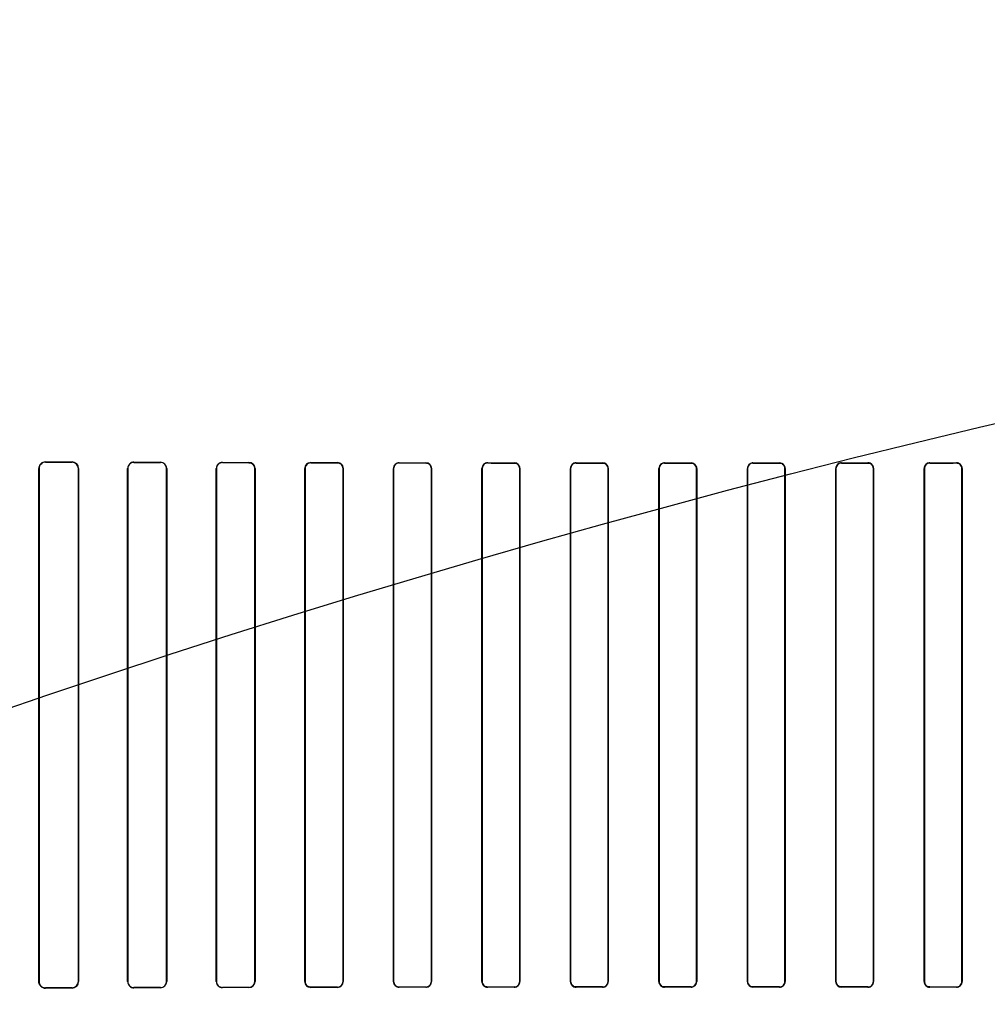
# Model space of a CAD drawing. Header units: millimetres. Extents: x 0 to 297, y 0 to 210.
# Tile 341 of 446: x 239.689 to 240.182, y 159.308 to 159.809. Entities that reach past the tile are written whole.
import ezdxf

# ---------------------------------------------------------------- set-up
doc = ezdxf.new("R2010")
doc.units = ezdxf.units.MM
doc.header["$LTSCALE"] = 16.335
doc.layers.get('0').update_dxf_attribs({"linetype": 'CONTINUOUS'})
for name, color, linetype in [('AXES_REF', 7, 'CONTINUOUS'), ('INTFCLR_1', 7, 'CONTINUOUS'), ('INTFCLR_72935', 7, 'CONTINUOUS')]:
    doc.layers.add(name, color=color, linetype=linetype)

msp = doc.modelspace()

# ---------------------------------------------------------------- linework, layer by layer
at = {"color": 7, "linetype": 'Continuous'}
for radius in [8.7262453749, 8.7255, 8.6696226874]:
    msp.add_circle((241.415033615, 154.4105885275), radius, dxfattribs=at)
msp.add_arc((241.415033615, 154.4105885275), 8.64, 278.2771290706, 261.7228709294, dxfattribs=at)
at = {"layer": 'AXES_REF', "color": 9, "linetype": 'Continuous'}
msp.add_circle((241.415033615, 154.4105885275), 5.3357191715, dxfattribs=at)
msp.add_arc((241.415033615, 154.4105885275), 7.9600610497, 94.4118118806, 85.5881881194, dxfattribs=at)
at = {"layer": 'INTFCLR_1', "color": 9, "linetype": 'Continuous'}
for p, q in [((239.7025319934, 159.5843273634), (239.7025319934, 159.5844618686)), ((239.7160319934, 159.5844130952), (239.7160319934, 159.5842836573)), ((239.7475319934, 159.584193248), (239.7475319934, 159.5843133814)), ((239.7610319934, 159.5842758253), (239.7610319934, 159.5841588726)), ((239.7925319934, 159.5840875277), (239.7925319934, 159.5841984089)), ((239.8060319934, 159.5841691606), (239.8060319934, 159.5840604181)), ((239.8375319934, 159.5840044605), (239.8375319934, 159.5841090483)), ((239.8510319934, 159.5840865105), (239.8510319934, 159.5839834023)), ((239.8825319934, 159.5839405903), (239.8825319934, 159.5840408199)), ((239.8960319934, 159.5840240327), (239.8960319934, 159.583924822)), ((239.9275319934, 159.5838937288), (239.9275319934, 159.5839909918)), ((239.9410319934, 159.5839793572), (239.9410319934, 159.5838827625)), ((239.9725319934, 159.5838624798), (239.9725319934, 159.5839578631)), ((239.9860319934, 159.5839510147), (239.9860319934, 159.5838560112)), ((240.0175319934, 159.5838459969), (240.0175319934, 159.5839404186)), ((240.0310319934, 159.5839381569), (240.0310319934, 159.5838438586)), ((240.0625319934, 159.5838438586), (240.0625319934, 159.5839381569)), ((240.0760319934, 159.5839404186), (240.0760319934, 159.5838459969)), ((240.1075319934, 159.5838560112), (240.1075319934, 159.5839510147)), ((240.1210319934, 159.5839578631), (240.1210319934, 159.5838624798)), ((240.1525319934, 159.5838827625), (240.1525319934, 159.5839793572)), ((240.1660319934, 159.5839909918), (240.1660319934, 159.5838937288)), ((239.6991329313, 159.5810757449), (239.6992693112, 159.5810757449)), ((239.719230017, 159.5810757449), (239.7193579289, 159.5810757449)), ((239.7442848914, 159.5810757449), (239.744406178, 159.5810757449)), ((239.7641076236, 159.5810757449), (239.7642236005, 159.5810757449)), ((239.7894022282, 159.5810757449), (239.7895138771, 159.5810757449)), ((239.8090109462, 159.5810757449), (239.8091190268, 159.5810757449)), ((239.8344933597, 159.5810757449), (239.8345984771, 159.5810757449)), ((239.8539353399, 159.5810757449), (239.8540379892, 159.5810757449)), ((239.8795630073, 159.5810757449), (239.8796636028, 159.5810757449)), ((239.8988779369, 159.5810757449), (239.8989768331, 159.5810757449)), ((239.924614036, 159.5810757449), (239.9247115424, 159.5810757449)), ((239.9438369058, 159.5810757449), (239.9439332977, 159.5810757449)), ((239.9696482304, 159.5810757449), (239.9697437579, 159.5810757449)), ((239.9888110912, 159.5810757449), (239.9889059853, 159.5810757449)), ((240.0146666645, 159.5810757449), (240.0147611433, 159.5810757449)), ((240.0337998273, 159.5810757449), (240.0338941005, 159.5810757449)), ((240.0596698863, 159.5810757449), (240.0597641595, 159.5810757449)), ((240.0788028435, 159.5810757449), (240.0788973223, 159.5810757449)), ((240.1046580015, 159.5810757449), (240.1047528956, 159.5810757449)), ((240.123820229, 159.5810757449), (240.1239157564, 159.5810757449)), ((240.1496306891, 159.5810757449), (240.1497270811, 159.5810757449)), ((240.1688524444, 159.5810757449), (240.1689499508, 159.5810757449)), ((239.6992693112, 159.3200757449), (239.6991329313, 159.3200757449)), ((239.7193579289, 159.3200757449), (239.719230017, 159.3200757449)), ((239.744406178, 159.3200757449), (239.7442848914, 159.3200757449)), ((239.7642236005, 159.3200757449), (239.7641076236, 159.3200757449)), ((239.7895138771, 159.3200757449), (239.7894022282, 159.3200757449)), ((239.8091190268, 159.3200757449), (239.8090109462, 159.3200757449)), ((239.8345984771, 159.3200757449), (239.8344933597, 159.3200757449)), ((239.8540379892, 159.3200757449), (239.8539353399, 159.3200757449)), ((239.8796636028, 159.3200757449), (239.8795630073, 159.3200757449)), ((239.8989768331, 159.3200757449), (239.8988779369, 159.3200757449)), ((239.9247115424, 159.3200757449), (239.924614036, 159.3200757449)), ((239.9439332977, 159.3200757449), (239.9438369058, 159.3200757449)), ((239.9697437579, 159.3200757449), (239.9696482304, 159.3200757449)), ((239.9889059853, 159.3200757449), (239.9888110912, 159.3200757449)), ((240.0147611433, 159.3200757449), (240.0146666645, 159.3200757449)), ((240.0338941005, 159.3200757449), (240.0337998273, 159.3200757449)), ((240.0597641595, 159.3200757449), (240.0596698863, 159.3200757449)), ((240.0788973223, 159.3200757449), (240.0788028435, 159.3200757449)), ((240.1047528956, 159.3200757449), (240.1046580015, 159.3200757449)), ((240.1239157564, 159.3200757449), (240.123820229, 159.3200757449)), ((240.1497270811, 159.3200757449), (240.1496306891, 159.3200757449)), ((240.1689499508, 159.3200757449), (240.1688524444, 159.3200757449)), ((239.7025319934, 159.3166896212), (239.7025319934, 159.3168241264)), ((239.7160319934, 159.3168678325), (239.7160319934, 159.3167383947)), ((239.7475319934, 159.3168381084), (239.7475319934, 159.3169582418)), ((239.7610319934, 159.3169926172), (239.7610319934, 159.3168756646)), ((239.7925319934, 159.3169530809), (239.7925319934, 159.3170639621)), ((239.8060319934, 159.3170910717), (239.8060319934, 159.3169823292)), ((239.8375319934, 159.3170424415), (239.8375319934, 159.3171470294)), ((239.8510319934, 159.3171680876), (239.8510319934, 159.3170649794)), ((239.8825319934, 159.3171106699), (239.8825319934, 159.3172108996)), ((239.8960319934, 159.3172266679), (239.8960319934, 159.3171274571)), ((239.9275319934, 159.317160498), (239.9275319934, 159.3172577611)), ((239.9410319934, 159.3172687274), (239.9410319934, 159.3171721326)), ((239.9725319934, 159.3171936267), (239.9725319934, 159.31728901)), ((239.9860319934, 159.3172954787), (239.9860319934, 159.3172004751)), ((240.0175319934, 159.3172110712), (240.0175319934, 159.3173054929)), ((240.0310319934, 159.3173076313), (240.0310319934, 159.3172133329)), ((240.0625319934, 159.3172133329), (240.0625319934, 159.3173076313)), ((240.0760319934, 159.3173054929), (240.0760319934, 159.3172110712)), ((240.1075319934, 159.3172004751), (240.1075319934, 159.3172954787)), ((240.1210319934, 159.31728901), (240.1210319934, 159.3171936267)), ((240.1525319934, 159.3171721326), (240.1525319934, 159.3172687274)), ((240.1660319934, 159.3172577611), (240.1660319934, 159.317160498))]:
    msp.add_line(p, q, dxfattribs=at)
at = {"layer": 'INTFCLR_1', "color": 6, "linetype": 'Continuous'}
for p, q in [((239.6991329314, 159.5810757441), (239.6991329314, 159.3200757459)), ((239.6992693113, 159.5810757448), (239.6992693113, 159.3200757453)), ((239.7192300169, 159.3200757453), (239.7192300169, 159.5810757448)), ((239.7193579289, 159.3200757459), (239.7193579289, 159.5810757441)), ((239.7442848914, 159.5810757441), (239.7442848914, 159.3200757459)), ((239.744406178, 159.5810757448), (239.744406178, 159.3200757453)), ((239.7641076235, 159.3200757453), (239.7641076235, 159.5810757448)), ((239.7642236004, 159.3200757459), (239.7642236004, 159.5810757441)), ((239.789402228, 159.5810757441), (239.789402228, 159.3200757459)), ((239.7895138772, 159.5810757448), (239.7895138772, 159.3200757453)), ((239.8090109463, 159.3200757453), (239.8090109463, 159.5810757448)), ((239.8091190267, 159.3200757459), (239.8091190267, 159.5810757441)), ((239.8344933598, 159.5810757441), (239.8344933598, 159.3200757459)), ((239.8345984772, 159.5810757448), (239.8345984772, 159.3200757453)), ((239.8539353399, 159.3200757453), (239.8539353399, 159.5810757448)), ((239.8540379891, 159.3200757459), (239.8540379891, 159.5810757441)), ((239.8795630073, 159.5810757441), (239.8795630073, 159.3200757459)), ((239.879663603, 159.5810757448), (239.879663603, 159.3200757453)), ((239.8988779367, 159.3200757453), (239.8988779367, 159.5810757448)), ((239.898976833, 159.3200757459), (239.898976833, 159.5810757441)), ((239.924614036, 159.5810757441), (239.924614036, 159.3200757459)), ((239.9247115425, 159.5810757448), (239.9247115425, 159.3200757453)), ((239.9438369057, 159.3200757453), (239.9438369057, 159.5810757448)), ((239.9439332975, 159.3200757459), (239.9439332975, 159.5810757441)), ((239.9696482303, 159.5810757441), (239.9696482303, 159.3200757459)), ((239.9697437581, 159.5810757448), (239.9697437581, 159.3200757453)), ((239.988811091, 159.3200757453), (239.988811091, 159.5810757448)), ((239.9889059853, 159.3200757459), (239.9889059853, 159.5810757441)), ((240.0146666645, 159.5810757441), (240.0146666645, 159.3200757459)), ((240.0147611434, 159.5810757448), (240.0147611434, 159.3200757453)), ((240.0337998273, 159.3200757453), (240.0337998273, 159.5810757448)), ((240.0338941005, 159.3200757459), (240.0338941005, 159.5810757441)), ((240.0596698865, 159.5810757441), (240.0596698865, 159.3200757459)), ((240.0597641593, 159.5810757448), (240.0597641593, 159.3200757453)), ((240.0788028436, 159.3200757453), (240.0788028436, 159.5810757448)), ((240.0788973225, 159.3200757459), (240.0788973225, 159.5810757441)), ((240.1046580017, 159.5810757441), (240.1046580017, 159.3200757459)), ((240.1047528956, 159.5810757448), (240.1047528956, 159.3200757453)), ((240.123820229, 159.3200757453), (240.123820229, 159.5810757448)), ((240.1239157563, 159.3200757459), (240.1239157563, 159.5810757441)), ((240.149630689, 159.5810757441), (240.149630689, 159.3200757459)), ((240.1497270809, 159.5810757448), (240.1497270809, 159.3200757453)), ((240.1688524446, 159.3200757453), (240.1688524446, 159.5810757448)), ((240.1689499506, 159.3200757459), (240.1689499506, 159.5810757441))]:
    msp.add_line(p, q, dxfattribs=at)
for centre, radius, start, end in [((239.7025190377, 159.5810755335), 0.0033862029, 89.7807964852, 179.9964377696), ((239.7025217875, 159.5810747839), 0.0032525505, 89.82022085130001, 179.9830730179), ((239.7160198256, 159.5810749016), 0.0033381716, 0.0144598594, 89.79115394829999), ((239.7160218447, 159.581075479), 0.0032081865, 0.0047482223, 89.81875517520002), ((239.7475229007, 159.5810753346), 0.0032380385, 89.8391056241, 179.9927542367), ((239.7475242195, 159.5810751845), 0.0031180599, 89.85714746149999, 179.9897044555), ((239.7610229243, 159.5810751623), 0.0032006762, 0.010414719, 89.83765325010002), ((239.7610238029, 159.5810750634), 0.0030838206, 0.0126608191, 89.8478261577), ((239.7925256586, 159.5810749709), 0.0031234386, 89.8837940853, 179.9858179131), ((239.7925264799, 159.5810749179), 0.0030126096, 89.8951371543, 179.9842733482), ((239.8060253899, 159.5810748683), 0.0029855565, 0.0168222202, 89.8732754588), ((239.8060247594, 159.5810749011), 0.0030942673, 0.0156095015, 89.866047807), ((239.837527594, 159.58107481), 0.0030342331, 89.91692662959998, 179.9823625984), ((239.851026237, 159.5810747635), 0.0030117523, 0.0186542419, 89.89048946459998), ((239.8510267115, 159.5810747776), 0.0029086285, 0.019053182, 89.8959547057), ((239.8825290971, 159.5810747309), 0.00296609, 89.94405022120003, 179.9804283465), ((239.89602751, 159.5810747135), 0.0029493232, 0.0200197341, 89.9129040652), ((239.8960285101, 159.5810754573), 0.0028493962, 0.005781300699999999, 89.9299538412), ((239.9275295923, 159.5810754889), 0.0029155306, 89.9528126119, 179.994985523), ((239.941029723, 159.5810756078), 0.0028071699, 0.0027974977, 89.9536550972), ((239.9725304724, 159.5810756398), 0.0028822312, 89.96976653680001, 179.9979277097), ((239.9860307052, 159.5810756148), 0.0027803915, 0.002680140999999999, 89.9734506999), ((240.0175314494, 159.5810756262), 0.0028647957, 89.98912179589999, 179.9976429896), ((240.0310316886, 159.5810757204), 0.0027681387, 0.0005066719, 89.99368728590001), ((240.0625323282, 159.5810757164), 0.0028624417, 90.0067017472, 179.9994459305), ((240.0760324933, 159.5810756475), 0.0027703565, 0.0020137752, 90.0103387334), ((240.1075334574, 159.5810755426), 0.0028754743, 90.0291695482, 179.9959854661), ((240.1210333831, 159.581075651), 0.0027868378, 0.0019296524, 90.0285739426), ((240.1525344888, 159.5810755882), 0.0029037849, 90.0492364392, 179.9969254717), ((240.1660336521, 159.5810746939), 0.0029162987, 0.0206325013, 90.03258351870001), ((240.1660341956, 159.5810755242), 0.0028182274, 0.004484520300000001, 90.0447673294), ((239.7025191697, 159.3200758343), 0.0033862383, 180.0014951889, 270.2169785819), ((239.7025216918, 159.3200766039), 0.0032524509, 180.0151256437, 270.1814710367), ((239.716020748, 159.3200757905), 0.0033372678, 270.1930607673, 359.9992350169), ((239.7160220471, 159.320075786), 0.0032079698, 270.1776437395, 359.9992728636), ((239.7475229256, 159.3200761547), 0.0032380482, 180.0072319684, 270.1604530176), ((239.7475242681, 159.3200763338), 0.0031181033, 180.0108126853, 270.141957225), ((239.7610229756, 159.3200763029), 0.0032006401, 270.1614299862, 359.9900303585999), ((239.7610238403, 159.3200764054), 0.0030837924, 270.1514793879, 359.9877361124), ((239.792525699, 159.3200765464), 0.003123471, 180.0146826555, 270.1154642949), ((239.7925265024, 159.3200765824), 0.0030126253, 180.0159207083, 270.1044336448), ((239.806024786, 159.3200765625), 0.0030942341, 270.1334609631, 359.9848807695), ((239.8375276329, 159.3200767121), 0.0030342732, 180.0182433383, 270.0823372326), ((239.8375281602, 159.3200767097), 0.0029296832, 180.0188596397, 270.0749650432), ((239.8510262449, 159.3200767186), 0.0030117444, 270.1093609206, 359.9814953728), ((239.8825291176, 159.3200767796), 0.0029661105, 180.0199674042, 270.0555540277), ((239.8825294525, 159.3200767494), 0.0028658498, 180.0200734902, 270.0508004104), ((239.8960281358, 159.3200760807), 0.0029486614, 270.0749571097, 359.9934949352), ((239.9275303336, 159.3200767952), 0.0029162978, 180.0206148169, 270.0326101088), ((239.9275297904, 159.3200759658), 0.0028182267, 180.0044828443, 270.0447889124), ((239.9410294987, 159.3200759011), 0.0029037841, 270.04922653, 359.9969382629), ((239.9725306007, 159.3200758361), 0.0027868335, 180.0018671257, 270.0286304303), ((239.9860305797, 159.3200758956), 0.0028754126, 270.0281711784, 359.9970184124), ((240.0175314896, 159.3200758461), 0.0027703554, 180.0020841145, 270.0104231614), ((240.0310316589, 159.3200757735), 0.0028624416, 270.0066992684, 359.9994484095), ((240.0625322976, 159.3200757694), 0.0027681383, 180.0004987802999, 269.9937054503), ((240.076032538, 159.3200758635), 0.0028647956, 269.9891049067, 359.9976498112), ((240.1075333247, 159.3200759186), 0.0027804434, 180.0035714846, 269.9725675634), ((240.1210335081, 159.3200758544), 0.0028822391, 269.9698881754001, 359.9978432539), ((240.1525342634, 159.3200758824), 0.0028071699, 180.0027981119, 269.9536685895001), ((240.1660343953, 159.3200760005), 0.0029155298, 269.9528023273, 359.9949977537)]:
    msp.add_arc(centre, radius, start, end, dxfattribs=at)
for centre, major_axis, ratio, start_param, end_param in [((240.0467819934, 159.5855757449), (0.4693968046, 0), 0.0034906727, -2.3940887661, -2.3526946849), ((240.0467819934, 159.5855757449), (0.4963968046, 0), 0.0034906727, -2.3371288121, -2.3000343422), ((240.0467819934, 159.5855757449), (0.4693968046, 0), 0.0034906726, -2.262071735, -2.2252929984), ((240.0467819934, 159.5855757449), (0.4963968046, 0), 0.0034906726, -2.217857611, -2.1841931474), ((240.0467819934, 159.5855757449), (0.4693968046, 0), 0.0034906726, -2.1431981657, -2.1093469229), ((240.0467819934, 159.5855757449), (0.4963968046, 0), 0.0034906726, -2.108530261, -2.0771538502), ((240.0467819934, 159.5855757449), (0.4693968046, 0), 0.0034906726, -2.0328472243, -2.0009654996), ((240.0467819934, 159.5855757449), (0.4963968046, 0), 0.0034906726, -2.0059367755, -1.9761478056), ((240.0467819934, 159.5855757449), (0.4693968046, 0), 0.0034906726, -1.9282790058, -1.8977471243), ((240.0467819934, 159.5855757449), (0.4963968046, 0), 0.0034906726, -1.9080370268, -1.8793579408), ((240.0467819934, 159.5855757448), (0.4693968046, 0), 0.0034906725, -1.8276611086, -1.7980361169), ((240.0467819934, 159.5855757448), (0.4963968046, 0), 0.0034906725, -1.8134003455, -1.785476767), ((240.0467819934, 159.585575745), (0.4693968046, 0), 0.0034906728, -1.7296452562, -1.7005817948), ((240.0467819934, 159.585575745), (0.4963968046, 0), 0.0034906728, -1.7209377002, -1.6934858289), ((240.0467819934, 159.585575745), (0.4693968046, 0), 0.0034906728, -1.6331507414, -1.604356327), ((240.0467819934, 159.585575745), (0.4963968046, 0), 0.0034906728, -1.629755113, -1.6025303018), ((240.0467819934, 159.585575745), (0.4693968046, 0), 0.0034906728, -1.5372363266, -1.5084419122), ((240.0467819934, 159.585575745), (0.4963968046, 0), 0.0034906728, -1.5390623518, -1.5118375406), ((240.0467819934, 159.585575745), (0.4693968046, 0), 0.0034906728, -1.4410108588, -1.4119473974), ((240.0467819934, 159.585575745), (0.4963968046, 0), 0.0034906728, -1.4481068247, -1.4206549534), ((240.0467819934, 159.5855757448), (0.4693968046, 0), 0.0034906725, -1.3435565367, -1.313931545), ((240.0467819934, 159.5855757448), (0.4963968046, 0), 0.0034906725, -1.3561158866, -1.3281923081), ((240.0467819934, 159.315575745), (0.4963968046, 0), 0.0034906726, 2.3000343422, 2.3371288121), ((240.0467819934, 159.315575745), (0.4693968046, 0), 0.0034906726, 2.3526946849, 2.3940887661), ((240.0467819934, 159.3155757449), (0.4963968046, 0), 0.0034906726, 2.1841931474, 2.217857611), ((240.0467819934, 159.3155757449), (0.4693968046, 0), 0.0034906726, 2.2252929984, 2.262071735), ((240.0467819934, 159.3155757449), (0.4963968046, 0), 0.0034906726, 2.0771538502, 2.108530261), ((240.0467819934, 159.3155757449), (0.4693968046, 0), 0.0034906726, 2.1093469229, 2.1431981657), ((240.0467819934, 159.3155757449), (0.4963968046, 0), 0.0034906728, 1.9761478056, 2.0059367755), ((240.0467819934, 159.3155757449), (0.4693968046, 0), 0.0034906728, 2.0009654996, 2.0328472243), ((240.0467819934, 159.315575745), (0.4963968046, 0), 0.0034906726, 1.8793579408, 1.9080370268), ((240.0467819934, 159.315575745), (0.4693968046, 0), 0.0034906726, 1.8977471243, 1.9282790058), ((240.0467819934, 159.3155757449), (0.4963968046, 0), 0.0034906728, 1.785476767, 1.8134003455), ((240.0467819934, 159.3155757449), (0.4693968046, 0), 0.0034906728, 1.7980361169, 1.8276611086), ((240.0467819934, 159.315575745), (0.4963968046, 0), 0.0034906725, 1.6934858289, 1.7209377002), ((240.0467819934, 159.315575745), (0.4693968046, 0), 0.0034906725, 1.7005817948, 1.7296452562), ((240.0467819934, 159.315575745), (0.4963968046, 0), 0.0034906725, 1.6025303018, 1.629755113), ((240.0467819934, 159.315575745), (0.4693968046, 0), 0.0034906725, 1.604356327, 1.6331507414), ((240.0467819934, 159.315575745), (0.4963968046, 0), 0.0034906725, 1.5118375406, 1.5390623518), ((240.0467819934, 159.315575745), (0.4693968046, 0), 0.0034906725, 1.5084419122, 1.5372363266), ((240.0467819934, 159.315575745), (0.4963968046, 0), 0.0034906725, 1.4206549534, 1.4481068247), ((240.0467819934, 159.315575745), (0.4693968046, 0), 0.0034906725, 1.4119473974, 1.4410108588), ((240.0467819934, 159.3155757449), (0.4963968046, 0), 0.0034906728, 1.3281923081, 1.3561158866), ((240.0467819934, 159.3155757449), (0.4693968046, 0), 0.0034906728, 1.313931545, 1.3435565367)]:
    msp.add_ellipse(centre, major_axis=major_axis, ratio=ratio, start_param=start_param, end_param=end_param, dxfattribs=at)
for points, knots in [([(239.8375319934, 159.5840044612), (239.8369410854, 159.58400542), (239.8354132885, 159.5835545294), (239.8345984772, 159.5819751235), (239.8345984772, 159.5810757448)], [0, 0, 0, 0, 0.3965065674, 1, 1, 1, 1]), ([(239.8825319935, 159.5839405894), (239.8819634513, 159.5839412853), (239.8804716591, 159.58350934), (239.879663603, 159.5819639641), (239.879663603, 159.5810757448)], [0, 0, 0, 0, 0.3902783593, 1, 1, 1, 1]), ([(239.9275319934, 159.5838937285), (239.9269792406, 159.583894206), (239.9255137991, 159.5834754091), (239.9247115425, 159.5819551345), (239.9247115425, 159.5810757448)], [0, 0, 0, 0, 0.38596227, 1, 1, 1, 1]), ([(239.9439332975, 159.5810757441), (239.9439332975, 159.5816324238), (239.9435136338, 159.5831376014), (239.9419485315, 159.5839786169), (239.9410319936, 159.5839793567)], [0, 0, 0, 0, 0.3778665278, 1, 1, 1, 1]), ([(239.9725319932, 159.5838624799), (239.9719895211, 159.5838627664), (239.9705417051, 159.5834523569), (239.9697437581, 159.581948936), (239.9697437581, 159.5810757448)], [0, 0, 0, 0, 0.3831929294, 1, 1, 1, 1]), ([(239.9889059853, 159.5810757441), (239.9889059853, 159.5816308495), (239.9884865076, 159.5831225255), (239.9869363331, 159.5839506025), (239.9860319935, 159.5839510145)], [0, 0, 0, 0, 0.380353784, 1, 1, 1, 1]), ([(240.0175319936, 159.5838459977), (240.0169949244, 159.5838461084), (240.0155565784, 159.5834399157), (240.0147611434, 159.5819455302), (240.0147611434, 159.5810757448)], [0, 0, 0, 0, 0.3817517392, 1, 1, 1, 1]), ([(240.0338941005, 159.5810757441), (240.0338941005, 159.5816300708), (240.0334747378, 159.5831157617), (240.0319310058, 159.5839380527), (240.0310319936, 159.5839381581)], [0, 0, 0, 0, 0.3814159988, 1, 1, 1, 1]), ([(240.0625319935, 159.5838438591), (240.0619957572, 159.5838437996), (240.0605590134, 159.5834379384), (240.0597641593, 159.5819449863), (240.0597641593, 159.5810757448)], [0, 0, 0, 0, 0.3815331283, 1, 1, 1, 1]), ([(240.0788973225, 159.5810757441), (240.0788973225, 159.581630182), (240.0784778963, 159.5831172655), (240.0769322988, 159.583940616), (240.0760319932, 159.5839404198)], [0, 0, 0, 0, 0.381124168, 1, 1, 1, 1]), ([(240.1075319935, 159.583856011), (240.1069920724, 159.5838557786), (240.1055491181, 159.5834463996), (240.1047528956, 159.5819473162), (240.1047528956, 159.5810757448)], [0, 0, 0, 0, 0.3825178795, 1, 1, 1, 1]), ([(240.1239157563, 159.5810757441), (240.1239157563, 159.581631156), (240.1234961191, 159.583127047), (240.1219402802, 159.58395837), (240.1210319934, 159.5839578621)], [0, 0, 0, 0, 0.3794577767, 1, 1, 1, 1]), ([(240.1525319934, 159.5838827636), (240.1519836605, 159.5838823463), (240.1505265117, 159.5834653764), (240.1497270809, 159.5819524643), (240.1497270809, 159.5810757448)], [0, 0, 0, 0, 0.3847809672, 1, 1, 1, 1]), ([(239.8060319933, 159.3170910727), (239.8066409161, 159.3170922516), (239.8081944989, 159.3175634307), (239.8090109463, 159.3191685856), (239.8090109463, 159.3200757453)], [0, 0, 0, 0, 0.4016427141, 1, 1, 1, 1]), ([(239.8510319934, 159.3171680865), (239.8516136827, 159.3171689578), (239.8531251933, 159.3176156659), (239.8539353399, 159.319180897), (239.8539353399, 159.3200757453)], [0, 0, 0, 0, 0.3939552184, 1, 1, 1, 1]), ([(239.8960319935, 159.3172266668), (239.896593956, 159.3172272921), (239.8980737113, 159.3176564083), (239.8988779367, 159.3191911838), (239.8988779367, 159.3200757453)], [0, 0, 0, 0, 0.3884917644, 1, 1, 1, 1]), ([(239.9410319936, 159.3172687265), (239.9415803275, 159.3172691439), (239.9430374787, 159.3176861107), (239.9438369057, 159.3191990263), (239.9438369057, 159.3200757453)], [0, 0, 0, 0, 0.3847814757, 1, 1, 1, 1]), ([(239.9696482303, 159.3200757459), (239.9696482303, 159.3195203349), (239.9700678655, 159.3180244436), (239.971623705, 159.3171931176), (239.9725319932, 159.3171936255)], [0, 0, 0, 0, 0.3794570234, 1, 1, 1, 1]), ([(239.9860319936, 159.3172954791), (239.9865719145, 159.3172957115), (239.9880148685, 159.3177050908), (239.988811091, 159.3192041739), (239.988811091, 159.3200757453)], [0, 0, 0, 0, 0.3825177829, 1, 1, 1, 1]), ([(240.0146666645, 159.3200757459), (240.0146666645, 159.3195213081), (240.0150860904, 159.3180342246), (240.0166316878, 159.317210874), (240.0175319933, 159.3172110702)], [0, 0, 0, 0, 0.3811241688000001, 1, 1, 1, 1]), ([(240.0310319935, 159.3173076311), (240.0315682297, 159.3173076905), (240.0330049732, 159.317713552), (240.0337998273, 159.3192065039), (240.0337998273, 159.3200757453)], [0, 0, 0, 0, 0.3815330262, 1, 1, 1, 1]), ([(240.0596698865, 159.3200757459), (240.0596698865, 159.3195214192), (240.0600892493, 159.3180357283), (240.0616329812, 159.3172134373), (240.0625319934, 159.3172133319)], [0, 0, 0, 0, 0.3814159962, 1, 1, 1, 1]), ([(240.0760319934, 159.3173054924), (240.0765690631, 159.3173053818), (240.078007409, 159.3177115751), (240.0788028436, 159.3192059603), (240.0788028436, 159.3200757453)], [0, 0, 0, 0, 0.3817520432, 1, 1, 1, 1]), ([(240.1046580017, 159.3200757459), (240.1046580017, 159.3195206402), (240.1050774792, 159.318028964), (240.1066276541, 159.3172008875), (240.1075319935, 159.3172004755)], [0, 0, 0, 0, 0.3803539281, 1, 1, 1, 1]), ([(240.1210319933, 159.3172890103), (240.1215744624, 159.3172887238), (240.1230222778, 159.3176991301), (240.123820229, 159.3192025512), (240.123820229, 159.3200757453)], [0, 0, 0, 0, 0.3831908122, 1, 1, 1, 1]), ([(240.149630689, 159.3200757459), (240.149630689, 159.319519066), (240.1500503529, 159.3180138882), (240.1516154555, 159.3171728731), (240.1525319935, 159.3171721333)], [0, 0, 0, 0, 0.3778665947, 1, 1, 1, 1]), ([(240.1660319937, 159.3172577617), (240.1665847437, 159.3172572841), (240.1680501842, 159.3176760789), (240.1688524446, 159.3191963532), (240.1688524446, 159.3200757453)], [0, 0, 0, 0, 0.3859604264, 1, 1, 1, 1])]:
    msp.add_open_spline(points, degree=3, knots=knots, dxfattribs=at)
at = {"layer": 'INTFCLR_72935', "color": 9, "linetype": 'Continuous'}
for p, q in [((239.7025319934, 159.5844618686), (239.7025319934, 159.5843273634)), ((239.7160319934, 159.5842836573), (239.7160319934, 159.5844130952)), ((239.7475319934, 159.5843133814), (239.7475319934, 159.584193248)), ((239.7610319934, 159.5841588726), (239.7610319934, 159.5842758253)), ((239.7925319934, 159.5841984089), (239.7925319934, 159.5840875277)), ((239.8060319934, 159.5840604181), (239.8060319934, 159.5841691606)), ((239.8375319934, 159.5841090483), (239.8375319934, 159.5840044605)), ((239.8510319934, 159.5839834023), (239.8510319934, 159.5840865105)), ((239.8825319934, 159.5840408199), (239.8825319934, 159.5839405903)), ((239.8960319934, 159.583924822), (239.8960319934, 159.5840240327)), ((239.9275319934, 159.5839909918), (239.9275319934, 159.5838937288)), ((239.9410319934, 159.5838827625), (239.9410319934, 159.5839793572)), ((239.9725319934, 159.5839578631), (239.9725319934, 159.5838624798)), ((239.9860319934, 159.5838560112), (239.9860319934, 159.5839510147)), ((240.0175319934, 159.5839404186), (240.0175319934, 159.5838459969)), ((240.0310319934, 159.5838438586), (240.0310319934, 159.5839381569)), ((240.0625319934, 159.5839381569), (240.0625319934, 159.5838438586)), ((240.0760319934, 159.5838459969), (240.0760319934, 159.5839404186)), ((240.1075319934, 159.5839510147), (240.1075319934, 159.5838560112)), ((240.1210319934, 159.5838624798), (240.1210319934, 159.5839578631)), ((240.1525319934, 159.5839793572), (240.1525319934, 159.5838827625)), ((240.1660319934, 159.5838937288), (240.1660319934, 159.5839909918)), ((239.6992693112, 159.5810757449), (239.6991329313, 159.5810757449)), ((239.7193579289, 159.5810757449), (239.719230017, 159.5810757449)), ((239.744406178, 159.5810757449), (239.7442848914, 159.5810757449)), ((239.7642236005, 159.5810757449), (239.7641076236, 159.5810757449)), ((239.7895138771, 159.5810757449), (239.7894022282, 159.5810757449)), ((239.8091190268, 159.5810757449), (239.8090109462, 159.5810757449)), ((239.8345984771, 159.5810757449), (239.8344933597, 159.5810757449)), ((239.8540379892, 159.5810757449), (239.8539353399, 159.5810757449)), ((239.8796636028, 159.5810757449), (239.8795630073, 159.5810757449)), ((239.8989768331, 159.5810757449), (239.8988779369, 159.5810757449)), ((239.9247115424, 159.5810757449), (239.924614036, 159.5810757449)), ((239.9439332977, 159.5810757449), (239.9438369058, 159.5810757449)), ((239.9697437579, 159.5810757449), (239.9696482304, 159.5810757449)), ((239.9889059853, 159.5810757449), (239.9888110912, 159.5810757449)), ((240.0147611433, 159.5810757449), (240.0146666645, 159.5810757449)), ((240.0338941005, 159.5810757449), (240.0337998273, 159.5810757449)), ((240.0597641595, 159.5810757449), (240.0596698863, 159.5810757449)), ((240.0788973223, 159.5810757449), (240.0788028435, 159.5810757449)), ((240.1047528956, 159.5810757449), (240.1046580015, 159.5810757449)), ((240.1239157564, 159.5810757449), (240.123820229, 159.5810757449)), ((240.1497270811, 159.5810757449), (240.1496306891, 159.5810757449)), ((240.1689499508, 159.5810757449), (240.1688524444, 159.5810757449)), ((239.6991329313, 159.3200757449), (239.6992693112, 159.3200757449)), ((239.719230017, 159.3200757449), (239.7193579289, 159.3200757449)), ((239.7442848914, 159.3200757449), (239.744406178, 159.3200757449)), ((239.7641076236, 159.3200757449), (239.7642236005, 159.3200757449)), ((239.7894022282, 159.3200757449), (239.7895138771, 159.3200757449)), ((239.8090109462, 159.3200757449), (239.8091190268, 159.3200757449)), ((239.8344933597, 159.3200757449), (239.8345984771, 159.3200757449)), ((239.8539353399, 159.3200757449), (239.8540379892, 159.3200757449)), ((239.8795630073, 159.3200757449), (239.8796636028, 159.3200757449)), ((239.8988779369, 159.3200757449), (239.8989768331, 159.3200757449)), ((239.924614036, 159.3200757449), (239.9247115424, 159.3200757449)), ((239.9438369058, 159.3200757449), (239.9439332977, 159.3200757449)), ((239.9696482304, 159.3200757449), (239.9697437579, 159.3200757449)), ((239.9888110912, 159.3200757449), (239.9889059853, 159.3200757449)), ((240.0146666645, 159.3200757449), (240.0147611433, 159.3200757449)), ((240.0337998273, 159.3200757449), (240.0338941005, 159.3200757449)), ((240.0596698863, 159.3200757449), (240.0597641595, 159.3200757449)), ((240.0788028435, 159.3200757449), (240.0788973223, 159.3200757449)), ((240.1046580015, 159.3200757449), (240.1047528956, 159.3200757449)), ((240.123820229, 159.3200757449), (240.1239157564, 159.3200757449)), ((240.1496306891, 159.3200757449), (240.1497270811, 159.3200757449)), ((240.1688524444, 159.3200757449), (240.1689499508, 159.3200757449)), ((239.7025319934, 159.3168241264), (239.7025319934, 159.3166896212)), ((239.7160319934, 159.3167383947), (239.7160319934, 159.3168678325)), ((239.7475319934, 159.3169582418), (239.7475319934, 159.3168381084)), ((239.7610319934, 159.3168756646), (239.7610319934, 159.3169926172)), ((239.7925319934, 159.3170639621), (239.7925319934, 159.3169530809)), ((239.8060319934, 159.3169823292), (239.8060319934, 159.3170910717)), ((239.8375319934, 159.3171470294), (239.8375319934, 159.3170424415)), ((239.8510319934, 159.3170649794), (239.8510319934, 159.3171680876)), ((239.8825319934, 159.3172108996), (239.8825319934, 159.3171106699)), ((239.8960319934, 159.3171274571), (239.8960319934, 159.3172266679)), ((239.9275319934, 159.3172577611), (239.9275319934, 159.317160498)), ((239.9410319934, 159.3171721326), (239.9410319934, 159.3172687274)), ((239.9725319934, 159.31728901), (239.9725319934, 159.3171936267)), ((239.9860319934, 159.3172004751), (239.9860319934, 159.3172954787)), ((240.0175319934, 159.3173054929), (240.0175319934, 159.3172110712)), ((240.0310319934, 159.3172133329), (240.0310319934, 159.3173076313)), ((240.0625319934, 159.3173076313), (240.0625319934, 159.3172133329)), ((240.0760319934, 159.3172110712), (240.0760319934, 159.3173054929)), ((240.1075319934, 159.3172954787), (240.1075319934, 159.3172004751)), ((240.1210319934, 159.3171936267), (240.1210319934, 159.31728901)), ((240.1525319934, 159.3172687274), (240.1525319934, 159.3171721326)), ((240.1660319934, 159.317160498), (240.1660319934, 159.3172577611))]:
    msp.add_line(p, q, dxfattribs=at)
at = {"layer": 'INTFCLR_72935', "color": 6, "linetype": 'Continuous'}
for p, q in [((239.6991329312, 159.3200757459), (239.6991329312, 159.5810757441)), ((239.6992693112, 159.3200757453), (239.6992693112, 159.5810757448)), ((239.7192300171, 159.5810757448), (239.7192300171, 159.3200757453)), ((239.7193579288, 159.5810757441), (239.7193579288, 159.3200757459)), ((239.7442848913, 159.3200757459), (239.7442848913, 159.5810757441)), ((239.7444061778, 159.3200757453), (239.7444061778, 159.5810757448)), ((239.7641076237, 159.5810757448), (239.7641076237, 159.3200757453)), ((239.7642236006, 159.5810757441), (239.7642236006, 159.3200757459)), ((239.7894022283, 159.3200757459), (239.7894022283, 159.5810757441)), ((239.789513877, 159.3200757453), (239.789513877, 159.5810757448)), ((239.8090109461, 159.5810757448), (239.8090109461, 159.3200757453)), ((239.8091190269, 159.5810757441), (239.8091190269, 159.3200757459)), ((239.8344933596, 159.3200757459), (239.8344933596, 159.5810757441)), ((239.834598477, 159.3200757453), (239.834598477, 159.5810757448)), ((239.8539353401, 159.5810757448), (239.8539353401, 159.3200757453)), ((239.854037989, 159.5810757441), (239.854037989, 159.3200757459)), ((239.8795630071, 159.3200757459), (239.8795630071, 159.5810757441)), ((239.8796636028, 159.3200757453), (239.8796636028, 159.5810757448)), ((239.898877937, 159.5810757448), (239.898877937, 159.3200757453)), ((239.8989768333, 159.5810757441), (239.8989768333, 159.3200757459)), ((239.9246140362, 159.3200757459), (239.9246140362, 159.5810757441)), ((239.9247115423, 159.3200757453), (239.9247115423, 159.5810757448)), ((239.943836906, 159.5810757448), (239.943836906, 159.3200757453)), ((239.9439332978, 159.5810757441), (239.9439332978, 159.3200757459)), ((239.9696482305, 159.3200757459), (239.9696482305, 159.5810757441)), ((239.9697437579, 159.3200757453), (239.9697437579, 159.5810757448)), ((239.9888110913, 159.5810757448), (239.9888110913, 159.3200757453)), ((239.9889059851, 159.5810757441), (239.9889059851, 159.3200757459)), ((240.0146666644, 159.3200757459), (240.0146666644, 159.5810757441)), ((240.0147611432, 159.3200757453), (240.0147611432, 159.5810757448)), ((240.0337998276, 159.5810757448), (240.0337998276, 159.3200757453)), ((240.0338941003, 159.5810757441), (240.0338941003, 159.3200757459)), ((240.0596698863, 159.3200757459), (240.0596698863, 159.5810757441)), ((240.0597641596, 159.3200757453), (240.0597641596, 159.5810757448)), ((240.0788028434, 159.5810757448), (240.0788028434, 159.3200757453)), ((240.0788973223, 159.5810757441), (240.0788973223, 159.3200757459)), ((240.1046580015, 159.3200757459), (240.1046580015, 159.5810757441)), ((240.1047528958, 159.3200757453), (240.1047528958, 159.5810757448)), ((240.1238202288, 159.5810757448), (240.1238202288, 159.3200757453)), ((240.1239157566, 159.5810757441), (240.1239157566, 159.3200757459)), ((240.1496306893, 159.3200757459), (240.1496306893, 159.5810757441)), ((240.1497270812, 159.3200757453), (240.1497270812, 159.5810757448)), ((240.1688524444, 159.5810757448), (240.1688524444, 159.3200757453)), ((240.1689499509, 159.5810757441), (240.1689499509, 159.3200757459))]:
    msp.add_line(p, q, dxfattribs=at)
at = {"layer": 'INTFCLR_72935', "color": 7, "linetype": 'Continuous'}
msp.add_lwpolyline([(239.7014110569, 159.316876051), (239.7015263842, 159.316838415), (239.701644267, 159.3168045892), (239.7017645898, 159.3167747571), (239.7018871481, 159.3167491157), (239.7020118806, 159.3167278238), (239.7021388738, 159.3167110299), (239.7022680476, 159.316698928), (239.7023991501, 159.3166917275), (239.7025319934, 159.3166896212)], dxfattribs=at)
at = {"layer": 'INTFCLR_72935', "color": 6, "linetype": 'Continuous'}
for centre, radius, start, end in [((239.70251917, 159.5810756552), 0.0033862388, 89.78302451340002, 179.9984963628), ((239.7025211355, 159.5810755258), 0.0032518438, 89.80868858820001, 179.9961405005), ((239.7160203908, 159.5810755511), 0.0033375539, 0.0033118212, 89.8008192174), ((239.7160219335, 159.5810755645), 0.0032080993, 0.003220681, 89.8203313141), ((239.7475227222, 159.5810755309), 0.0032378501, 89.8359394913, 179.9962289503), ((239.7475238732, 159.5810755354), 0.0031177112, 89.85076975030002, 179.9961519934), ((239.7610233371, 159.5810755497), 0.0032002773, 0.0034794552, 89.8450195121), ((239.7610243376, 159.5810755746), 0.0030832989, 0.003164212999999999, 89.85773274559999), ((239.7925250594, 159.5810755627), 0.0031228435, 89.8727820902, 179.9966724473), ((239.7925258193, 159.5810755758), 0.0030119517, 89.88255062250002, 179.9967847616), ((239.8060254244, 159.5810755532), 0.0030936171, 0.003535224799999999, 89.8783387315), ((239.8375276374, 159.5810747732), 0.0030342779, 89.9177434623, 179.9816680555), ((239.8375273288, 159.5810756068), 0.0029288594, 89.90874441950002, 179.9972996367), ((239.8510271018, 159.5810756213), 0.0030108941, 0.0023363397, 89.90691825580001), ((239.8825291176, 159.5810747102), 0.0029661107, 89.9444499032, 179.9800286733), ((239.88252897, 159.5810753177), 0.0028653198, 89.93954412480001, 179.9914592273), ((239.8960281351, 159.5810754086), 0.0029486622, 0.006517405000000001, 89.92502423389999), ((239.9275303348, 159.5810746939), 0.0029162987, 89.96741648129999, 179.9793674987), ((239.9275297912, 159.5810755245), 0.0028182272, 89.955232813, 179.9955212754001), ((239.941029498, 159.5810755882), 0.0029037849, 0.0030745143, 89.9507635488), ((239.9725306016, 159.5810756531), 0.0027868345, 89.9713817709, 179.9981145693), ((239.9860305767, 159.5810755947), 0.002875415, 0.0029763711, 89.971771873), ((240.0175314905, 159.581075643), 0.0027703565, 89.98959833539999, 179.9978940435), ((240.0310316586, 159.5810757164), 0.0028624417, 0.0005540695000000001, 89.9932982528), ((240.0625322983, 159.5810757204), 0.0027681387, 90.0063127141, 179.9994933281), ((240.0760325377, 159.5810756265), 0.0028647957, 0.0023519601, 90.01088357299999), ((240.1075333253, 159.5810755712), 0.0027804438, 90.02744941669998, 179.9964216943), ((240.1210335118, 159.5810756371), 0.0028822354, 0.0021254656, 90.0301801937), ((240.1525342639, 159.5810756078), 0.0028071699, 90.04634490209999, 179.9972024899), ((240.1660343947, 159.5810754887), 0.0029155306, 0.0050178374, 90.04719074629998), ((239.7025213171, 159.3200760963), 0.0032520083, 180.0061836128, 270.1881038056), ((239.7160202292, 159.3200760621), 0.0033377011, 270.2019485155, 359.99457232), ((239.7160219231, 159.3200759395), 0.0032081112, 270.179852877, 359.9965329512), ((239.7475227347, 159.3200759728), 0.0032378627, 180.0040146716, 270.1638386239), ((239.747523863, 159.3200759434), 0.0031177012, 180.0036405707, 270.1494175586), ((239.7610233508, 159.3200759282), 0.003200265, 270.1547357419, 359.9967374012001), ((239.7610243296, 159.3200759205), 0.0030833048, 270.1424169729, 359.9967453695), ((239.7925250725, 159.3200759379), 0.0031228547, 180.0035226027, 270.1269774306), ((239.7925264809, 159.3200765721), 0.0030126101, 180.0157237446, 270.1048410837), ((239.8060254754, 159.3200758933), 0.0030935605, 270.1207198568, 359.9972714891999), ((239.8060261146, 159.3200759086), 0.0029848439, 270.1128496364, 359.9968653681), ((239.8375268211, 159.3200759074), 0.0030334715, 180.0030491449, 270.0976962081), ((239.8510262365, 159.3200767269), 0.0030117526, 270.10951748, 359.981338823), ((239.8510275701, 159.3200758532), 0.0029077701, 270.0871558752, 359.9978745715), ((239.8825281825, 159.3200758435), 0.0029651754, 180.0018855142, 270.0736359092), ((239.8960285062, 159.3200760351), 0.0028494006, 270.0701199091, 359.9941729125), ((239.8960275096, 159.3200767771), 0.0029493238, 270.0871085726, 359.9799676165), ((239.9275295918, 159.3200760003), 0.0029155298, 180.0049988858, 270.0471943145), ((239.9410297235, 159.3200758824), 0.0028071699, 270.0463314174, 359.9972018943), ((239.9725304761, 159.3200758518), 0.002882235, 180.0021048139, 270.0301638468), ((239.9860307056, 159.3200758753), 0.0027803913, 270.0265365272, 359.9973224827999), ((240.0175314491, 159.3200758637), 0.0028647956, 180.0023552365, 270.0108897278), ((240.0310316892, 159.3200757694), 0.0027681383, 270.0062945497, 359.9995012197), ((240.0625323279, 159.3200757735), 0.0028624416, 180.0005515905, 269.9933007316), ((240.0760324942, 159.3200758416), 0.0027703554, 269.9896393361, 359.9980081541), ((240.1075334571, 159.3200759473), 0.0028754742, 180.0040126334, 269.9708323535), ((240.121033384, 159.3200758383), 0.0027868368, 269.971413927, 359.9980885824), ((240.1525344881, 159.3200759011), 0.0029037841, 180.0030617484, 269.9507734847), ((240.1660336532, 159.3200767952), 0.0029162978, 269.9673898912, 359.9793851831), ((240.1660341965, 159.320075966), 0.0028182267, 269.9552099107, 359.9955140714)]:
    msp.add_arc(centre, radius, start, end, dxfattribs=at)
for centre, major_axis, ratio, start_param, end_param in [((240.0467819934, 159.5855757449), (0.4693968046, 0), 0.0034906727, -2.3940887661, -2.3526946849), ((240.0467819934, 159.5855757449), (0.4963968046, 0), 0.0034906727, -2.3371288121, -2.3000343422), ((240.0467819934, 159.5855757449), (0.4693968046, 0), 0.0034906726, -2.262071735, -2.2252929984), ((240.0467819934, 159.5855757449), (0.4963968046, 0), 0.0034906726, -2.217857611, -2.1841931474), ((240.0467819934, 159.5855757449), (0.4693968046, 0), 0.0034906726, -2.1431981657, -2.1093469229), ((240.0467819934, 159.5855757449), (0.4963968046, 0), 0.0034906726, -2.108530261, -2.0771538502), ((240.0467819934, 159.5855757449), (0.4693968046, 0), 0.0034906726, -2.0328472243, -2.0009654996), ((240.0467819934, 159.5855757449), (0.4963968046, 0), 0.0034906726, -2.0059367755, -1.9761478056), ((240.0467819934, 159.5855757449), (0.4693968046, 0), 0.0034906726, -1.9282790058, -1.8977471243), ((240.0467819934, 159.5855757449), (0.4963968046, 0), 0.0034906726, -1.9080370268, -1.8793579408), ((240.0467819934, 159.5855757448), (0.4693968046, 0), 0.0034906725, -1.8276611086, -1.7980361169), ((240.0467819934, 159.5855757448), (0.4963968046, 0), 0.0034906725, -1.8134003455, -1.785476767), ((240.0467819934, 159.585575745), (0.4693968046, 0), 0.0034906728, -1.7296452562, -1.7005817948), ((240.0467819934, 159.585575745), (0.4963968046, 0), 0.0034906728, -1.7209377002, -1.6934858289), ((240.0467819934, 159.585575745), (0.4693968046, 0), 0.0034906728, -1.6331507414, -1.604356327), ((240.0467819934, 159.585575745), (0.4963968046, 0), 0.0034906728, -1.629755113, -1.6025303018), ((240.0467819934, 159.585575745), (0.4693968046, 0), 0.0034906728, -1.5372363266, -1.5084419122), ((240.0467819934, 159.585575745), (0.4963968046, 0), 0.0034906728, -1.5390623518, -1.5118375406), ((240.0467819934, 159.585575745), (0.4693968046, 0), 0.0034906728, -1.4410108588, -1.4119473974), ((240.0467819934, 159.585575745), (0.4963968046, 0), 0.0034906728, -1.4481068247, -1.4206549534), ((240.0467819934, 159.5855757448), (0.4693968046, 0), 0.0034906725, -1.3435565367, -1.313931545), ((240.0467819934, 159.5855757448), (0.4963968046, 0), 0.0034906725, -1.3561158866, -1.3281923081), ((240.0467819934, 159.315575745), (0.4963968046, 0), 0.0034906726, 2.3000343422, 2.3371288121), ((240.0467819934, 159.315575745), (0.4693968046, 0), 0.0034906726, 2.3526946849, 2.3940887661), ((240.0467819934, 159.3155757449), (0.4963968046, 0), 0.0034906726, 2.1841931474, 2.217857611), ((240.0467819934, 159.3155757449), (0.4693968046, 0), 0.0034906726, 2.2252929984, 2.262071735), ((240.0467819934, 159.3155757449), (0.4963968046, 0), 0.0034906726, 2.0771538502, 2.108530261), ((240.0467819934, 159.3155757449), (0.4693968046, 0), 0.0034906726, 2.1093469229, 2.1431981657), ((240.0467819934, 159.3155757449), (0.4963968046, 0), 0.0034906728, 1.9761478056, 2.0059367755), ((240.0467819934, 159.3155757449), (0.4693968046, 0), 0.0034906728, 2.0009654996, 2.0328472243), ((240.0467819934, 159.315575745), (0.4963968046, 0), 0.0034906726, 1.8793579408, 1.9080370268), ((240.0467819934, 159.315575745), (0.4693968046, 0), 0.0034906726, 1.8977471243, 1.9282790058), ((240.0467819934, 159.3155757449), (0.4963968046, 0), 0.0034906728, 1.785476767, 1.8134003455), ((240.0467819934, 159.3155757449), (0.4693968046, 0), 0.0034906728, 1.7980361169, 1.8276611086), ((240.0467819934, 159.315575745), (0.4963968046, 0), 0.0034906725, 1.6934858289, 1.7209377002), ((240.0467819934, 159.315575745), (0.4693968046, 0), 0.0034906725, 1.7005817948, 1.7296452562), ((240.0467819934, 159.315575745), (0.4963968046, 0), 0.0034906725, 1.6025303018, 1.629755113), ((240.0467819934, 159.315575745), (0.4693968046, 0), 0.0034906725, 1.604356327, 1.6331507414), ((240.0467819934, 159.315575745), (0.4963968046, 0), 0.0034906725, 1.5118375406, 1.5390623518), ((240.0467819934, 159.315575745), (0.4693968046, 0), 0.0034906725, 1.5084419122, 1.5372363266), ((240.0467819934, 159.315575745), (0.4963968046, 0), 0.0034906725, 1.4206549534, 1.4481068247), ((240.0467819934, 159.315575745), (0.4693968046, 0), 0.0034906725, 1.4119473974, 1.4410108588), ((240.0467819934, 159.3155757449), (0.4963968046, 0), 0.0034906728, 1.3281923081, 1.3561158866), ((240.0467819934, 159.3155757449), (0.4693968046, 0), 0.0034906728, 1.313931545, 1.3435565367)]:
    msp.add_ellipse(centre, major_axis=major_axis, ratio=ratio, start_param=start_param, end_param=end_param, dxfattribs=at)
for points, knots in [([(239.8060319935, 159.5840604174), (239.8066525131, 159.5840592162), (239.8082087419, 159.5835762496), (239.8090109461, 159.5819720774), (239.8090109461, 159.5810757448)], [0, 0, 0, 0, 0.4090842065, 1, 1, 1, 1]), ([(239.8510319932, 159.5839834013), (239.8516240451, 159.5839825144), (239.8531380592, 159.5835255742), (239.8539353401, 159.5819609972), (239.8539353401, 159.5810757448)], [0, 0, 0, 0, 0.4007653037, 1, 1, 1, 1]), ([(239.8960319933, 159.5839248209), (239.8966014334, 159.5839241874), (239.8980831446, 159.5834879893), (239.898877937, 159.5819534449), (239.898877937, 159.5810757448)], [0, 0, 0, 0, 0.393493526, 1, 1, 1, 1]), ([(239.9410319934, 159.5838827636), (239.9415866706, 159.5838823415), (239.9430455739, 159.5834595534), (239.943836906, 159.5819466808), (239.943836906, 159.5810757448)], [0, 0, 0, 0, 0.3890797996, 1, 1, 1, 1]), ([(239.9725319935, 159.5839578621), (239.9719595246, 159.5839581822), (239.970459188, 159.5835228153), (239.9696482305, 159.5819683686), (239.9696482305, 159.5810757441)], [0, 0, 0, 0, 0.3907388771, 1, 1, 1, 1]), ([(239.9860319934, 159.583856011), (239.9865819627, 159.5838557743), (239.9880274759, 159.5834367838), (239.9888110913, 159.5819381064), (239.9888110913, 159.5810757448)], [0, 0, 0, 0, 0.3894054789, 1, 1, 1, 1]), ([(240.0175319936, 159.5839404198), (240.0169639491, 159.5839405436), (240.0154733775, 159.5835083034), (240.0146666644, 159.5819635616), (240.0146666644, 159.5810757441)], [0, 0, 0, 0, 0.3901774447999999, 1, 1, 1, 1]), ([(240.0310319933, 159.5838438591), (240.0315754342, 159.5838437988), (240.033014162, 159.5834313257), (240.0337998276, 159.5819384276), (240.0337998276, 159.5810757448)], [0, 0, 0, 0, 0.3864815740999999, 1, 1, 1, 1]), ([(240.0625319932, 159.5839381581), (240.0619701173, 159.5839380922), (240.0604824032, 159.5835116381), (240.0596698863, 159.5819678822), (240.0596698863, 159.5810757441)], [0, 0, 0, 0, 0.3864308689, 1, 1, 1, 1]), ([(240.0760319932, 159.5838459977), (240.0765811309, 159.5838461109), (240.0780225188, 159.5834282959), (240.0788028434, 159.5819344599), (240.0788028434, 159.5810757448)], [0, 0, 0, 0, 0.3900533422, 1, 1, 1, 1]), ([(240.1075319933, 159.5839510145), (240.1069630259, 159.5839507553), (240.1054681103, 159.5835171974), (240.1046580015, 159.5819673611), (240.1046580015, 159.5810757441)], [0, 0, 0, 0, 0.3895477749, 1, 1, 1, 1]), ([(240.1210319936, 159.5838624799), (240.1215850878, 159.583862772), (240.1230356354, 159.5834422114), (240.1238202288, 159.5819391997), (240.1238202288, 159.5810757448)], [0, 0, 0, 0, 0.3904518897, 1, 1, 1, 1]), ([(240.1525319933, 159.5839793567), (240.1519575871, 159.5839788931), (240.1504483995, 159.5835408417), (240.1496306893, 159.581976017), (240.1496306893, 159.5810757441)], [0, 0, 0, 0, 0.3895127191, 1, 1, 1, 1]), ([(240.1660319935, 159.5838937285), (240.166595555, 159.5838942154), (240.1680637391, 159.5834649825), (240.1688524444, 159.5819452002), (240.1688524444, 159.5810757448)], [0, 0, 0, 0, 0.3932693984, 1, 1, 1, 1]), ([(239.8375319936, 159.317147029), (239.836928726, 159.3171460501), (239.8353979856, 159.3176093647), (239.834598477, 159.3191878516), (239.834598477, 159.3200757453)], [0, 0, 0, 0, 0.4045625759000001, 1, 1, 1, 1]), ([(239.8825319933, 159.3172109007), (239.8819523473, 159.3172101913), (239.8804578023, 159.3176530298), (239.8796636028, 159.3191977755), (239.8796636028, 159.3200757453)], [0, 0, 0, 0, 0.3976673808, 1, 1, 1, 1]), ([(239.9275319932, 159.3172577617), (239.9269684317, 159.3172572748), (239.9255002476, 159.3176865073), (239.9247115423, 159.3192062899), (239.9247115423, 159.3200757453)], [0, 0, 0, 0, 0.3932693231, 1, 1, 1, 1]), ([(239.9410319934, 159.3171721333), (239.9416063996, 159.3171725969), (239.9431155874, 159.317610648), (239.9439332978, 159.3191754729), (239.9439332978, 159.3200757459)], [0, 0, 0, 0, 0.3895127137, 1, 1, 1, 1]), ([(239.9725319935, 159.3172890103), (239.9719788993, 159.3172887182), (239.9705283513, 159.3177092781), (239.9697437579, 159.3192122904), (239.9697437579, 159.3200757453)], [0, 0, 0, 0, 0.3904518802, 1, 1, 1, 1]), ([(239.9860319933, 159.3172004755), (239.9866009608, 159.3172007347), (239.9880958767, 159.3176342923), (239.9889059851, 159.3191841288), (239.9889059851, 159.3200757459)], [0, 0, 0, 0, 0.3895477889, 1, 1, 1, 1]), ([(240.0175319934, 159.3173054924), (240.0169828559, 159.3173053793), (240.0155414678, 159.3177231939), (240.0147611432, 159.3192170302), (240.0147611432, 159.3200757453)], [0, 0, 0, 0, 0.3900532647, 1, 1, 1, 1]), ([(240.0310319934, 159.3172133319), (240.0315938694, 159.3172133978), (240.0330815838, 159.3176398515), (240.0338941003, 159.3191836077), (240.0338941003, 159.3200757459)], [0, 0, 0, 0, 0.3864308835, 1, 1, 1, 1]), ([(240.0625319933, 159.3173076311), (240.0619885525, 159.3173076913), (240.0605498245, 159.317720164), (240.0597641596, 159.3192130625), (240.0597641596, 159.3200757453)], [0, 0, 0, 0, 0.3864815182, 1, 1, 1, 1]), ([(240.0760319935, 159.3172110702), (240.076600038, 159.3172109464), (240.0780906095, 159.3176431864), (240.0788973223, 159.3191879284), (240.0788973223, 159.3200757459)], [0, 0, 0, 0, 0.3901773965, 1, 1, 1, 1]), ([(240.1075319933, 159.3172954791), (240.106982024, 159.3172957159), (240.1055365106, 159.3177147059), (240.1047528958, 159.3192133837), (240.1047528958, 159.3200757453)], [0, 0, 0, 0, 0.3894054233, 1, 1, 1, 1]), ([(240.1210319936, 159.3171936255), (240.1216044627, 159.3171933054), (240.1231047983, 159.3176286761), (240.1239157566, 159.3191831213), (240.1239157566, 159.3200757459)], [0, 0, 0, 0, 0.3907389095, 1, 1, 1, 1]), ([(240.1525319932, 159.3172687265), (240.1519773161, 159.3172691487), (240.1505184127, 159.3176919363), (240.1497270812, 159.3192048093), (240.1497270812, 159.3200757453)], [0, 0, 0, 0, 0.3890797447, 1, 1, 1, 1])]:
    msp.add_open_spline(points, degree=3, knots=knots, dxfattribs=at)
at = {"layer": 'INTFCLR_72935', "color": 7, "linetype": 'Continuous'}
for points, knots in [([(239.7025319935, 159.3166896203), (239.7020550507, 159.3166927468), (239.7009487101, 159.3169184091), (239.6995338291, 159.3181022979), (239.6991283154, 159.3194128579), (239.6991329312, 159.3200757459)], [0, 0, 0, 0, 0.2716425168, 0.6224514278, 1, 1, 1, 1]), ([(239.6991329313, 159.3200757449), (239.6991329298, 159.3194684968), (239.6995107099, 159.3180703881), (239.7006869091, 159.3171268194), (239.7014110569, 159.316876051)], [0, 0, 0, 0, 0.4420893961, 1, 1, 1, 1])]:
    msp.add_open_spline(points, degree=3, knots=knots, dxfattribs=at)

doc.saveas('drawing.dxf')
